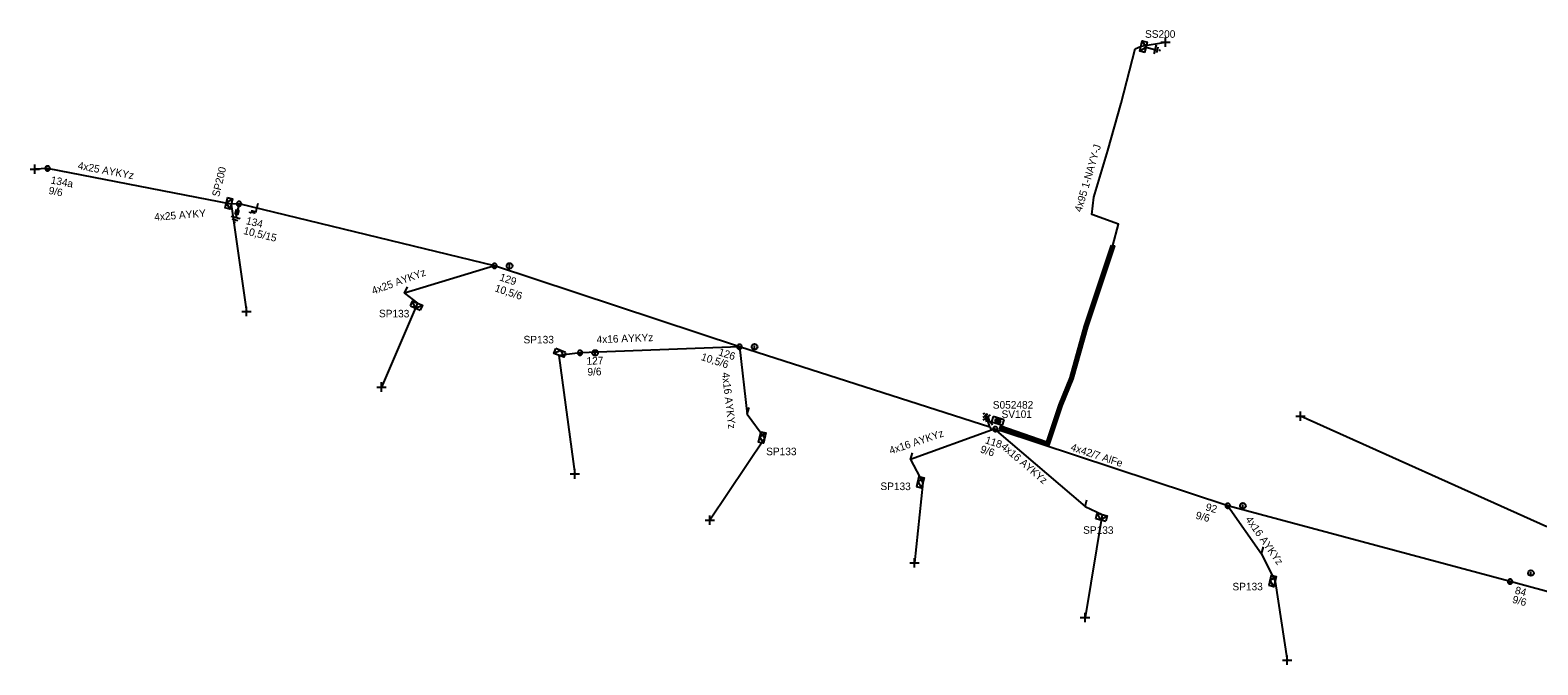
# Model space of a CAD drawing. Extents: x -748492 to -735633, y -1146251 to -1139940.
# Drawn here: x -741244.7 to -741045.2, y -1144175.9 to -1144091.9 of the extents above; entities that cross this region are included whole.
import ezdxf

# ---------------------------------------------------------------- set-up
doc = ezdxf.new("R2010")
doc.units = 0
for name, color, linetype in [('Vrstva 1', 7, 'Continuous'), ('Vrstva 10', 7, 'Continuous'), ('Vrstva 12', 7, 'Continuous'), ('Vrstva 13', 7, 'Continuous'), ('Vrstva 14', 7, 'Continuous'), ('Vrstva 15', 7, 'Continuous'), ('Vrstva 16', 7, 'Continuous'), ('Vrstva 18', 7, 'Continuous'), ('Vrstva 2', 7, 'Continuous'), ('Vrstva 20', 7, 'Continuous'), ('Vrstva 28', 7, 'Continuous'), ('Vrstva 29', 7, 'Continuous'), ('Vrstva 30', 7, 'Continuous'), ('Vrstva 31', 7, 'Continuous'), ('Vrstva 33', 7, 'Continuous'), ('Vrstva 34', 7, 'Continuous'), ('Vrstva 36', 7, 'Continuous'), ('Vrstva 5', 7, 'Continuous'), ('Vrstva 54', 7, 'Continuous'), ('Vrstva 55', 7, 'Continuous'), ('Vrstva 59', 7, 'Continuous'), ('Vrstva 6', 7, 'Continuous'), ('Vrstva 8', 7, 'Continuous'), ('Vrstva 9', 7, 'Continuous')]:
    doc.layers.add(name, color=color, linetype=linetype)

# ---------------------------------------------------------------- blocks, each defined once
blk = doc.blocks.new('NN440')
at = {"layer": 'Vrstva 2'}
for points in [[(0.63, 0), (0.63, 0.06), (0.62, 0.13), (0.6, 0.19), (0.58, 0.25), (0.55, 0.31), (0.51, 0.37), (0.47, 0.42), (0.42, 0.46), (0.37, 0.51), (0.32, 0.54), (0.26, 0.57), (0.2, 0.59), (0.13, 0.61), (0.07, 0.62), (0, 0.63), (-0.06, 0.62), (-0.13, 0.61), (-0.19, 0.59), (-0.26, 0.57), (-0.31, 0.54), (-0.37, 0.51), (-0.42, 0.46), (-0.47, 0.42), (-0.51, 0.37), (-0.54, 0.31), (-0.57, 0.25), (-0.6, 0.19), (-0.62, 0.13), (-0.63, 0.06), (-0.63, 0), (-0.63, -0.07), (-0.62, -0.14), (-0.6, -0.2), (-0.57, -0.26), (-0.54, -0.32), (-0.51, -0.37), (-0.47, -0.43), (-0.42, -0.47), (-0.37, -0.51), (-0.31, -0.55), (-0.26, -0.58), (-0.19, -0.6), (-0.13, -0.62), (-0.06, -0.63), (0, -0.63), (0.07, -0.63), (0.13, -0.62), (0.2, -0.6), (0.26, -0.58), (0.32, -0.55), (0.37, -0.51), (0.42, -0.47), (0.47, -0.43), (0.51, -0.37), (0.55, -0.32), (0.58, -0.26), (0.6, -0.2), (0.62, -0.14), (0.63, -0.07), (0.63, 0)], [(-0.63, 0), (0.63, 0)], [(-0.6, -0.18), (0.57, -0.18)], [(-0.51, -0.32), (0.5, -0.32)], [(-0.37, -0.47), (0.35, -0.47)]]:
    blk.add_lwpolyline(points, dxfattribs=at)
blk = doc.blocks.new('NN840')
at = {"layer": 'Vrstva 15'}
for points in [[(0, 0.62), (0, -0.63)], [(-0.75, -0.71), (-0.75, -0.66)], [(-0.73, -0.76), (-0.75, -0.71)], [(-0.66, -0.8), (-0.73, -0.76)], [(-0.63, -0.8), (-0.66, -0.8)], [(-0.56, -0.76), (-0.63, -0.8)], [(-0.54, -0.71), (-0.56, -0.76)], [(-0.54, -0.38), (-0.54, -0.71)], [(-0.33, -0.38), (-0.33, -0.8)], [(-0.33, -0.64), (-0.13, -0.38)], [(-0.26, -0.56), (-0.09, -0.8)]]:
    blk.add_lwpolyline(points, dxfattribs=at)
blk = doc.blocks.new('NN770')
at = {"layer": 'Vrstva 10'}
for p, q in [((0, 0.19), (0, 0.26)), ((0, -0.28), (0, 0.11))]:
    blk.add_line(p, q, dxfattribs=at)
blk.add_circle((0, -0.01), 0.375, dxfattribs=at)
blk = doc.blocks.new('NN800')
at = {"layer": 'Vrstva 1'}
for points in [[(-0.44, 0.44), (0.44, -0.44)], [(-0.44, -0.44), (0.44, 0.44)]]:
    blk.add_lwpolyline(points, dxfattribs=at)
blk = doc.blocks.new('NN820')
at = {"layer": 'Vrstva 13'}
for points in [[(0, 0), (0, -1.05)], [(-0.16, -0.81), (0.16, -0.81)], [(-0.16, -1.47), (-0.16, -0.81)], [(0.16, -1.47), (-0.16, -1.47)], [(0, -1.05), (-0.06, -0.93)], [(0, -1.05), (0.06, -0.93)], [(0, -1.47), (0, -1.87)], [(0.16, -0.81), (0.16, -1.47)]]:
    blk.add_lwpolyline(points, dxfattribs=at)
blk = doc.blocks.new('NN620')
at = {"layer": 'Vrstva 8'}
for points in [[(0.75, 0), (-0.75, 0)], [(-0.75, 0), (-0.75, -0.75)], [(0.75, -0.75), (0.75, 0)], [(-0.75, -0.75), (0.75, -0.75)], [(0.37, -0.18), (-0.38, -0.18)], [(-0.38, -0.18), (-0.38, -0.56)], [(-0.38, -0.56), (0.37, -0.56)], [(0.32, -0.23), (-0.33, -0.23)], [(-0.33, -0.23), (-0.33, -0.51)], [(-0.33, -0.51), (0.32, -0.51)], [(0.27, -0.27), (-0.28, -0.27)], [(-0.28, -0.27), (-0.28, -0.46)], [(-0.28, -0.46), (0.27, -0.46)], [(0.23, -0.32), (-0.23, -0.32)], [(-0.23, -0.32), (-0.23, -0.42)], [(-0.23, -0.42), (0.23, -0.42)], [(-0.19, -0.37), (0.19, -0.37)], [(0.23, -0.42), (0.23, -0.32)], [(0.27, -0.46), (0.27, -0.27)], [(0.32, -0.51), (0.32, -0.23)], [(0.37, -0.56), (0.37, -0.18)]]:
    blk.add_lwpolyline(points, dxfattribs=at)
blk = doc.blocks.new('NN630')
at = {"layer": 'Vrstva 9'}
for points in [[(0, -0.7), (-0.7, 0)], [(-0.7, -0.7), (-0.7, 0), (0.7, 0), (0.7, -0.7)], [(-0.7, -0.7), (0.7, -0.7)], [(0, -0.7), (0.7, 0)]]:
    blk.add_lwpolyline(points, dxfattribs=at)
blk = doc.blocks.new('NN810')
at = {"layer": 'Vrstva 14'}
for points in [[(0.63, -1.89), (-0.62, -1.89)], [(0, -0.64), (0, -1.89)], [(0.39, -2.2), (-0.4, -2.2)], [(0, -2.52), (-0.12, -2.52)], [(0.14, -2.52), (0, -2.52)]]:
    blk.add_lwpolyline(points, dxfattribs=at)
blk = doc.blocks.new('NN510')
at = {"layer": 'Vrstva 2'}
blk.add_lwpolyline([(0, 0), (0, 0.94)], dxfattribs=at)

msp = doc.modelspace()

# ---------------------------------------------------------------- linework, layer by layer
at = {"layer": 'Vrstva 1'}
for points in [[(-741117.73, -1144144.45), (-741150.85, -1144133.8), (-741183.26, -1144123.1), (-741217.05, -1144114.9)], [(-741012.12, -1144174.87), (-741048.89, -1144164.86), (-741086.24, -1144154.83), (-741116.25, -1144144.94)]]:
    msp.add_lwpolyline(points, dxfattribs=at)
at = {"layer": 'Vrstva 20'}
msp.add_lwpolyline([(-741101.62, -1144120.35), (-741101.24, -1144120.46), (-741101.24, -1144120.47), (-741104.82, -1144131.19), (-741106.72, -1144138.03), (-741108.19, -1144141.62), (-741109.95, -1144146.89), (-741116.4, -1144144.64), (-741116.26, -1144144.26), (-741110.2, -1144146.37), (-741108.57, -1144141.48), (-741107.1, -1144137.91), (-741105.2, -1144131.07)], close=True, dxfattribs=at)
at = {"layer": 'Vrstva 5'}
for points in [[(-741116.41, -1144144.42), (-741110.08, -1144146.63), (-741108.38, -1144141.55), (-741106.91, -1144137.97), (-741105.01, -1144131.13), (-741101.43, -1144120.41), (-741100.7, -1144117.57), (-741104.23, -1144116.31), (-741103.95, -1144114.03), (-741102.13, -1144107.86), (-741100.36, -1144101.59), (-741098.5, -1144094.42), (-741097.72, -1144094.04)], [(-741217.05, -1144114.9), (-741218.08, -1144114.93)]]:
    msp.add_lwpolyline(points, dxfattribs=at)
at = {"layer": 'Vrstva 54'}
for points in [[(-741218.08, -1144114.93), (-741242.39, -1144110.22), (-741244.06, -1144110.33)], [(-741183.26, -1144123.1), (-741195.15, -1144126.72), (-741193.44, -1144128.04)], [(-741150.85, -1144133.8), (-741171.94, -1144134.6), (-741174.75, -1144134.95)], [(-741150.85, -1144133.8), (-741149.81, -1144142.74), (-741147.51, -1144145.89)], [(-741117.73, -1144144.45), (-741117.49, -1144144.85), (-741128.2, -1144148.73), (-741126.59, -1144151.81)], [(-741116.25, -1144144.94), (-741116.83, -1144144.94), (-741105.11, -1144154.95), (-741102.86, -1144156.01)], [(-741086.24, -1144154.83), (-741081.78, -1144161.18), (-741079.98, -1144164.87)]]:
    msp.add_lwpolyline(points, dxfattribs=at)
at = {"layer": 'Vrstva 59'}
for points in [[(-741097.72, -1144094.04), (-741094.48, -1144093.52)], [(-741218.08, -1144114.93), (-741216.06, -1144129.13)], [(-741193.44, -1144128.04), (-741198.19, -1144139.13)], [(-741174.75, -1144134.94), (-741172.63, -1144150.63)], [(-741044.03, -1144157.63), (-741076.63, -1144143)], [(-741147.51, -1144145.89), (-741154.75, -1144156.75)], [(-741126.59, -1144151.81), (-741127.69, -1144162.38)], [(-741102.86, -1144156.01), (-741105.13, -1144169.63)], [(-741079.98, -1144164.87), (-741078.38, -1144175.25)]]:
    msp.add_lwpolyline(points, dxfattribs=at)

# ---------------------------------------------------------------- block references
at = {"layer": 'Vrstva 13'}
for p, xscale, yscale, rotation in [((-741242.39, -1144110.21), 0.5, 0.5, -10.96373332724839), ((-741217.05, -1144114.9), 0.5000000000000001, 0.5, -13.607019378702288), ((-741183.26, -1144123.1), 0.5, 0.5, -18.275044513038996), ((-741150.85, -1144133.8), 0.5000000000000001, 0.5, -17.913461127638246), ((-741171.94, -1144134.6), 0.49999999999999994, 0.5, 1.9607222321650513), ((-741117, -1144144.69), 0.5, 0.5000000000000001, -18.11043618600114), ((-741086.24, -1144154.83), 0.5, 0.5, -15.13609432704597), ((-741048.89, -1144164.86), 0.49999999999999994, 0.5, -15.071125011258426)]:
    msp.add_blockref('NN440', p, dxfattribs=dict(at, xscale=xscale, yscale=yscale, rotation=rotation))
for p, rotation in [((-741195.15, -1144126.72), -24.32675284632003), ((-741149.81, -1144142.74), -15.246858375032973), ((-741128.2, -1144148.73), -14.907072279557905), ((-741105.11, -1144154.95), -14.648583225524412), ((-741081.78, -1144161.18), -14.888591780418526)]:
    msp.add_blockref('NN510', p, dxfattribs=dict(at, rotation=rotation))
at = {"layer": 'Vrstva 15'}
for p, rotation in [((-741097.72, -1144094.04), 76.9296555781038), ((-741217.05, -1144114.9), -13.607019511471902), ((-741117, -1144144.69), -143.92141413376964)]:
    msp.add_blockref('NN810', p, dxfattribs=dict(at, rotation=rotation))
at = {"layer": 'Vrstva 16'}
for p, rotation in [((-741217.05, -1144114.9), -13.607019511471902), ((-741117.73, -1144144.45), -164.00999999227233)]:
    msp.add_blockref('NN820', p, dxfattribs=dict(at, rotation=rotation))
at = {"layer": 'Vrstva 18', "rotation": -13.607019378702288}
msp.add_blockref('NN840', (-741214.73, -1144115.48), dxfattribs=at)
at = {"layer": 'Vrstva 28', "rotation": 162.97799995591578}
msp.add_blockref('NN620', (-741116.78, -1144143.97), dxfattribs=at)
at = {"layer": 'Vrstva 31'}
for p, rotation in [((-741097.72, -1144094.04), 76.92965560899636), ((-741218.08, -1144114.92), -103.60701946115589), ((-741193.44, -1144128.04), -23.393266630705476), ((-741174.75, -1144134.94), 158.04754727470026), ((-741147.51, -1144145.89), -103.15056106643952), ((-741126.59, -1144151.81), -104.43551107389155), ((-741102.86, -1144156.01), -14.648583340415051), ((-741079.98, -1144164.87), -103.30868056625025)]:
    msp.add_blockref('NN630', p, dxfattribs=dict(at, rotation=rotation))
at = {"layer": 'Vrstva 34'}
for p, rotation in [((-741094.48, -1144093.52), 45.00000009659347), ((-741244.06, -1144110.33), 45), ((-741216.06, -1144129.13), 45), ((-741198.19, -1144139.13), 44.99999995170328), ((-741076.63, -1144143), 45), ((-741172.63, -1144150.63), 45), ((-741154.75, -1144156.75), 45), ((-741127.69, -1144162.38), 44.99999995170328), ((-741105.13, -1144169.63), 45), ((-741078.38, -1144175.25), 45)]:
    msp.add_blockref('NN800', p, dxfattribs=dict(at, rotation=rotation))
at = {"layer": 'Vrstva 36'}
for p in [(-741181.26, -1144123.1), (-741148.85, -1144133.8), (-741169.94, -1144134.6), (-741084.24, -1144154.83), (-741046.13, -1144163.72)]:
    msp.add_blockref('NN770', p, dxfattribs=at)

# ---------------------------------------------------------------- texts
at = {"layer": 'Vrstva 12'}
for s, rotation, p in [('9/6', 349.036, (-741242.31, -1144113.58)), ('10,5/15', 346.393, (-741216.54, -1144118.88)), ('10,5/6', 341.725, (-741183.3, -1144126.45)), ('10,5/6', 342.087, (-741156.01, -1144135.54)), ('9/6', 1.961, (-741170.94, -1144137.63)), ('9/6', 341.89, (-741119.06, -1144147.76)), ('9/6', 344.864, (-741090.57, -1144156.52)), ('9/6', 344.929, (-741048.67, -1144167.65))]:
    msp.add_text(s, height=1, rotation=rotation, dxfattribs=at).set_placement(p)
at = {"layer": 'Vrstva 14'}
for s, rotation, p in [('134a', 349.036, (-741242.02, -1144112.2)), ('134', 346.393, (-741216.2, -1144117.57)), ('129', 341.725, (-741182.67, -1144125.01)), ('127', 1.961, (-741171.06, -1144136.19)), ('126', 342.087, (-741153.71, -1144134.91)), ('118', 341.89, (-741118.43, -1144146.55)), ('92', 344.864, (-741089.25, -1144155.43)), ('84', 344.929, (-741048.33, -1144166.44))]:
    msp.add_text(s, height=1, rotation=rotation, dxfattribs=at).set_placement(p)
at = {"layer": 'Vrstva 2'}
msp.add_text('4x42/7 AlFe', height=1, rotation=341.755, dxfattribs=at).set_placement((-741107.12, -1144147.49))
at = {"layer": 'Vrstva 29'}
msp.add_text('S052482', height=1, dxfattribs=at).set_placement((-741117.33, -1144141.99))
at = {"layer": 'Vrstva 30'}
msp.add_text('SV101', height=1, dxfattribs=at).set_placement((-741116.17, -1144143.22))
at = {"layer": 'Vrstva 33'}
msp.add_text('SS200', height=1, dxfattribs=at).set_placement((-741097.19, -1144092.94))
for s, rotation, p in [('SP200', 76.393, (-741219.68, -1144114.05)), ('SP133', 359.65, (-741198.54, -1144129.9)), ('SP133', 359.977, (-741179.41, -1144133.36)), ('SP133', 359.977, (-741147.31, -1144148.15)), ('SP133', 359.736, (-741132.2, -1144152.75)), ('SP133', 359.648, (-741105.38, -1144158.54)), ('SP133', 0.255, (-741085.62, -1144166.03))]:
    msp.add_text(s, height=1, rotation=rotation, dxfattribs=at).set_placement(p)
at = {"layer": 'Vrstva 55'}
for s, rotation, p in [('4x25 AYKYz', 349.482, (-741238.44, -1144110.29)), ('4x25 AYKYz', 19.992, (-741199.29, -1144126.91)), ('4x16 AYKYz', 2.172, (-741169.73, -1144133.34)), ('4x16 AYKYz', 276.635, (-741153.17, -1144137.25)), ('4x16 AYKYz', 18.644, (-741130.84, -1144148.04)), ('4x16 AYKYz', 319.514, (-741116.33, -1144147.16)), ('4x16 AYKYz', 305.083, (-741083.95, -1144156.64))]:
    msp.add_text(s, height=1, rotation=rotation, dxfattribs=at).set_placement(p)
at = {"layer": 'Vrstva 6'}
for s, rotation, p in [('4x95 1-NAYY-J', 73.565, (-741105.6, -1144116.06)), ('4x25 AYKY', 4.354, (-741228.23, -1144117.14))]:
    msp.add_text(s, height=1, rotation=rotation, dxfattribs=at).set_placement(p)

doc.saveas('drawing.dxf')
